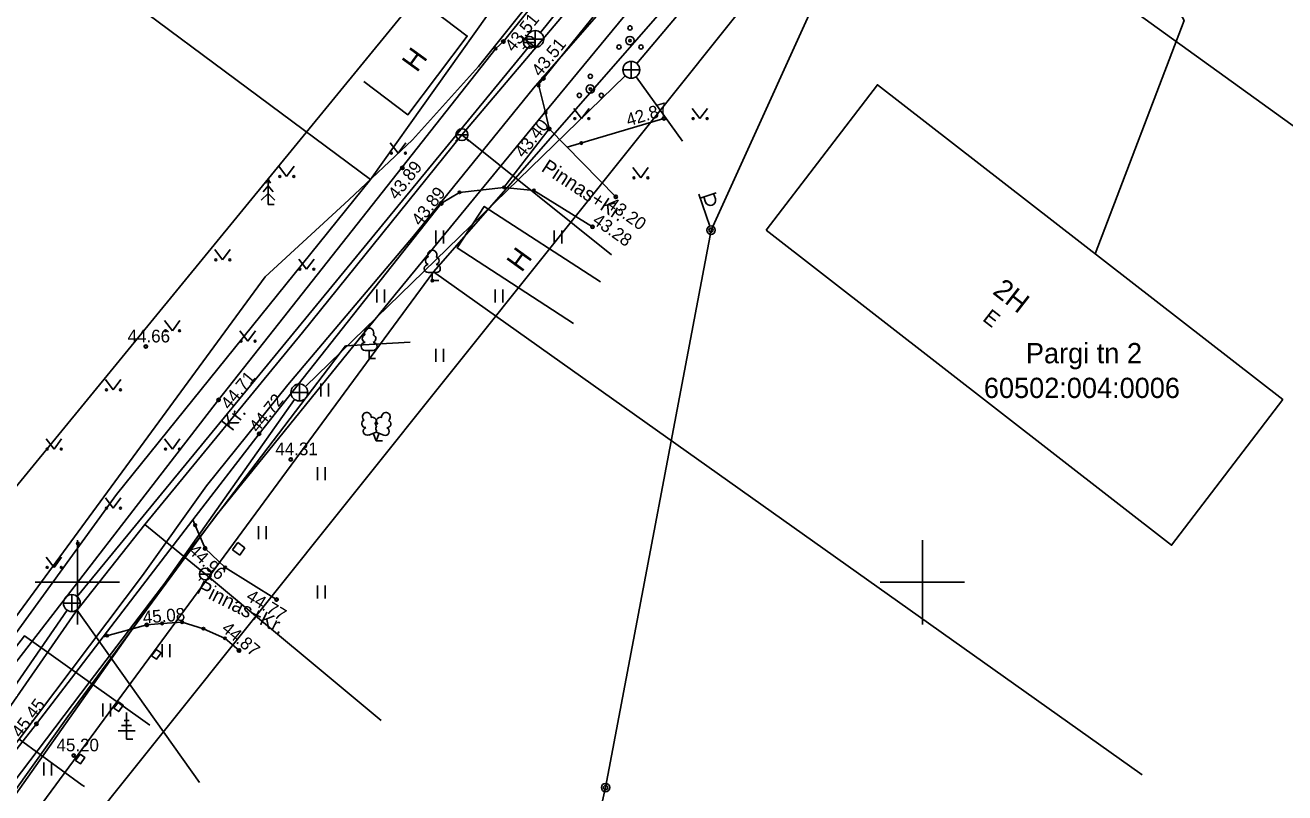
# Model space of a CAD drawing. Extents: x 641898 to 642452, y 6471715 to 6472255.
# Drawn here: x 641996.9 to 642071.4, y 6471937.5 to 6471983 of the extents above; entities that cross this region are included whole.
import ezdxf

# ---------------------------------------------------------------- set-up
doc = ezdxf.new("R2010")
doc.units = 0
for name, color, linetype in [('AED', 7, 'Continuous'), ('HALJASTUS', 7, 'Continuous'), ('HOONE', 7, 'Continuous'), ('KKAEV', 7, 'Continuous'), ('KORGUS-EH2000', 7, 'Continuous'), ('KTRASS', 7, 'Continuous'), ('MOOTMPUNKT', 7, 'Continuous'), ('MOOTPIIR', 7, 'Continuous'), ('MPOHULIIN', 7, 'Continuous'), ('PIIR', 7, 'Continuous'), ('POST', 7, 'Continuous'), ('PUU', 7, 'Continuous'), ('SITRASS', 7, 'Continuous'), ('TEE', 7, 'Continuous'), ('TTRASS', 7, 'Continuous'), ('VKAEV', 7, 'Continuous'), ('VORK', 7, 'Continuous'), ('VTRASS', 7, 'Continuous')]:
    doc.layers.add(name, color=color, linetype=linetype)

msp = doc.modelspace()

# ---------------------------------------------------------------- linework, layer by layer
at = {"layer": 'AED'}
for p, q in [((642009.181, 6471951.919), (642009.488, 6471952.346)), ((642009.488, 6471952.346), (642009.915, 6471952.039)), ((642009.181, 6471951.919), (642009.607, 6471951.612)), ((642009.607, 6471951.612), (642009.915, 6471952.039))]:
    msp.add_line(p, q, dxfattribs=at)
for points in [[(642004.666, 6471946.026), (642004.951, 6471945.819), (642004.682, 6471945.446), (642004.396, 6471945.652)], [(642002.432, 6471942.933), (642002.717, 6471942.726), (642002.448, 6471942.353), (642002.162, 6471942.559)], [(642000.168, 6471939.838), (642000.453, 6471939.631), (642000.184, 6471939.258), (641999.898, 6471939.464)]]:
    msp.add_lwpolyline(points, close=True, dxfattribs=at)
at = {"layer": 'HALJASTUS'}
for p, q in [((642029.369, 6471978.037), (642029.833, 6471977.43)), ((642029.833, 6471977.43), (642030.278, 6471978.037)), ((642036.369, 6471978.037), (642036.833, 6471977.43)), ((642036.833, 6471977.43), (642037.278, 6471978.037)), ((642018.518, 6471975.988), (642018.981, 6471975.382)), ((642018.981, 6471975.382), (642019.427, 6471975.988)), ((642011.914, 6471974.608), (642012.377, 6471974.002)), ((642012.377, 6471974.002), (642012.823, 6471974.608)), ((642032.869, 6471974.537), (642033.333, 6471973.93)), ((642033.333, 6471973.93), (642033.778, 6471974.537)), ((642021.213, 6471970.811), (642021.213, 6471970.049)), ((642021.668, 6471970.811), (642021.668, 6471970.049)), ((642028.213, 6471970.811), (642028.213, 6471970.049)), ((642028.668, 6471970.811), (642028.668, 6471970.049)), ((642008.128, 6471969.684), (642008.591, 6471969.077)), ((642008.591, 6471969.077), (642009.037, 6471969.684)), ((642013.097, 6471969.123), (642013.561, 6471968.516)), ((642013.561, 6471968.516), (642014.006, 6471969.123)), ((642017.713, 6471967.311), (642017.713, 6471966.549)), ((642018.168, 6471967.311), (642018.168, 6471966.549)), ((642024.713, 6471967.311), (642024.713, 6471966.549)), ((642025.168, 6471967.311), (642025.168, 6471966.549)), ((642005.157, 6471965.488), (642005.621, 6471964.882)), ((642005.621, 6471964.882), (642006.066, 6471965.488)), ((642009.624, 6471964.871), (642010.087, 6471964.264)), ((642010.087, 6471964.264), (642010.532, 6471964.871)), ((642021.213, 6471963.811), (642021.213, 6471963.049)), ((642021.668, 6471963.811), (642021.668, 6471963.049)), ((642001.657, 6471961.988), (642002.121, 6471961.382)), ((642002.121, 6471961.382), (642002.566, 6471961.988)), ((642014.401, 6471961.757), (642014.401, 6471960.996)), ((642014.856, 6471961.757), (642014.856, 6471960.996)), ((641998.157, 6471958.488), (641998.621, 6471957.882)), ((641998.621, 6471957.882), (641999.066, 6471958.488)), ((642005.157, 6471958.488), (642005.621, 6471957.882)), ((642005.621, 6471957.882), (642006.066, 6471958.488)), ((642014.213, 6471956.811), (642014.213, 6471956.049)), ((642014.668, 6471956.811), (642014.668, 6471956.049)), ((642001.657, 6471954.988), (642002.121, 6471954.382)), ((642002.121, 6471954.382), (642002.566, 6471954.988)), ((642010.713, 6471953.311), (642010.713, 6471952.549)), ((642011.168, 6471953.311), (642011.168, 6471952.549)), ((641998.157, 6471951.488), (641998.621, 6471950.882)), ((641998.621, 6471950.882), (641999.066, 6471951.488)), ((642014.213, 6471949.811), (642014.213, 6471949.049)), ((642014.668, 6471949.811), (642014.668, 6471949.049)), ((642005.012, 6471946.331), (642005.012, 6471945.569)), ((642005.467, 6471946.331), (642005.467, 6471945.569)), ((642001.512, 6471942.831), (642001.512, 6471942.069)), ((642001.967, 6471942.831), (642001.967, 6471942.069)), ((641998.012, 6471939.331), (641998.012, 6471938.569)), ((641998.467, 6471939.331), (641998.467, 6471938.569))]:
    msp.add_line(p, q, dxfattribs=at)
for centre in [(642029.432, 6471977.43), (642030.26, 6471977.43), (642036.432, 6471977.43), (642037.26, 6471977.43), (642018.58, 6471975.382), (642019.409, 6471975.382), (642011.976, 6471974.002), (642012.805, 6471974.002), (642032.932, 6471973.93), (642033.76, 6471973.93), (642008.19, 6471969.077), (642009.019, 6471969.077), (642013.16, 6471968.516), (642013.989, 6471968.516), (642005.22, 6471964.882), (642006.049, 6471964.882), (642009.686, 6471964.264), (642010.515, 6471964.264), (642001.72, 6471961.382), (642002.549, 6471961.382), (641998.22, 6471957.882), (641999.049, 6471957.882), (642005.22, 6471957.882), (642006.049, 6471957.882), (642001.72, 6471954.382), (642002.549, 6471954.382), (641998.22, 6471950.882), (641999.049, 6471950.882)]:
    msp.add_circle(centre, 0.055, dxfattribs=at)
at = {"layer": 'HOONE'}
for points in [[(642020.456, 6471984.276), (642023.066, 6471982.309), (642019.558, 6471977.655), (642016.948, 6471979.622)], [(642040.756, 6471970.824), (642064.741, 6471952.193), (642071.321, 6471960.804), (642047.336, 6471979.435), (642040.756, 6471970.824)], [(642029.35, 6471965.31), (642022.475, 6471969.777), (642024.074, 6471972.238), (642030.949, 6471967.771)]]:
    msp.add_lwpolyline(points, dxfattribs=at)
at = {"layer": 'KKAEV'}
for p, q in [((642026.592, 6471982.138), (642027.592, 6471982.138)), ((642027.092, 6471981.638), (642027.092, 6471982.638)), ((642032.775, 6471979.814), (642032.775, 6471980.814)), ((642032.275, 6471980.314), (642033.275, 6471980.314)), ((642012.635, 6471961.231), (642013.635, 6471961.231)), ((642013.135, 6471960.731), (642013.135, 6471961.731)), ((641999.176, 6471948.77), (642000.176, 6471948.77)), ((641999.676, 6471948.27), (641999.676, 6471949.27))]:
    msp.add_line(p, q, dxfattribs=at)
for centre in [(642027.092, 6471982.138), (642032.775, 6471980.314), (642013.135, 6471961.231), (641999.676, 6471948.77)]:
    msp.add_circle(centre, 0.5, dxfattribs=at)
at = {"layer": 'KORGUS-EH2000'}
for centre, radius in [((642025.206, 6471981.989), 0.1), ((642027.578, 6471979.81), 0.1), ((642027.92, 6471976.822), 0.1), ((642034.706, 6471977.438), 0.1), ((642019.229, 6471974.51), 0.1), ((642021.543, 6471972.418), 0.1), ((642031.858, 6471972.801), 0.1), ((642030.482, 6471971.029), 0.1), ((642037.493, 6471970.833), 0.125), ((642004.052, 6471963.941), 0.1), ((642008.359, 6471960.788), 0.1), ((642010.756, 6471958.786), 0.1), ((642012.628, 6471957.269), 0.1), ((642007.559, 6471952.008), 0.1), ((642011.787, 6471948.975), 0.1), ((642004.108, 6471947.48), 0.1), ((642009.566, 6471945.966), 0.1), ((641997.576, 6471941.625), 0.1), ((641999.787, 6471939.75), 0.1), ((642031.254, 6471937.857), 0.125)]:
    msp.add_circle(centre, radius, dxfattribs=at)
at = {"layer": 'KTRASS'}
for points in [[(642033.098, 6471980.696), (642064.794, 6472018.263)], [(642036.258, 6471993.532), (642027.405, 6471982.528)], [(642026.775, 6471981.752), (641999.993, 6471949.156)], [(642013.494, 6471961.579), (642032.417, 6471979.966)], [(642035.801, 6471976.093), (642033.066, 6471979.908)], [(641978.433, 6471912.114), (642012.847, 6471960.823)], [(641999.392, 6471948.359), (641983.811, 6471925.797)], [(641999.966, 6471948.363), (642007.227, 6471938.153)]]:
    msp.add_lwpolyline(points, dxfattribs=at)
at = {"layer": 'MOOTMPUNKT'}
for centre in [(642032.697, 6471982.043), (642024.752, 6471981.57), (642025.206, 6471981.989), (642027.578, 6471979.81), (642027.297, 6471979.387), (642030.35, 6471979.178), (642027.706, 6471977.789), (642027.92, 6471976.822), (642034.706, 6471977.438), (642029.82, 6471975.982), (642019.229, 6471974.51), (642022.613, 6471973.068), (642025.243, 6471973.363), (642027.014, 6471973.177), (642021.543, 6471972.418), (642031.858, 6471972.801), (642030.482, 6471971.029), (642021.002, 6471967.848), (642004.052, 6471963.941), (642008.359, 6471960.788), (642010.756, 6471958.786), (642012.628, 6471957.269), (642006.97, 6471953.381), (642000.035, 6471952.297), (642007.559, 6471952.008), (642008.75, 6471950.881), (642011.787, 6471948.975), (642004.108, 6471947.48), (642005.016, 6471947.567), (642006.197, 6471947.645), (642007.466, 6471947.256), (642001.761, 6471946.843), (642008.738, 6471946.684), (642009.566, 6471945.966), (641997.576, 6471941.625), (641999.787, 6471939.75)]:
    msp.add_circle(centre, 0.075, dxfattribs=at)
at = {"layer": 'MOOTPIIR'}
msp.add_lwpolyline([(642057.038, 6472006.154), (641981.622, 6471911.832), (641974.173, 6471900.785), (641991.385, 6471889.279), (641976.334, 6471874.678), (641962.442, 6471882.56), (641955.727, 6471896.847), (641967.922, 6471920.935), (642044.157, 6472013.993), (642057.02, 6472034.672), (642071.202, 6472024.941)], close=True, dxfattribs=at)
at = {"layer": 'MPOHULIIN'}
for points in [[(642053.137, 6472005.249), (642037.493, 6471970.833), (642031.254, 6471937.857), (642022.97, 6471901.239), (642022.97, 6471901.239)], [(642053.137, 6472005.249), (642065.494, 6471983.242), (642060.226, 6471969.422)]]:
    msp.add_lwpolyline(points, dxfattribs=at)
at = {"layer": 'PIIR'}
for p, q in [((642021.07, 6471968.37), (642045.38, 6471996.16)), ((642085.554, 6471967.183), (642045.38, 6471996.16)), ((642017.35, 6471973.82), (641997.37, 6471988.68)), ((642027.1, 6471987.54), (642017.35, 6471973.82)), ((642017.35, 6471973.82), (642002.31, 6471955.2)), ((641971.42, 6471900.94), (642021.07, 6471968.37)), ((642021.07, 6471968.37), (642063.004, 6471938.62)), ((642002.31, 6471955.2), (641985.07, 6471931.45))]:
    msp.add_line(p, q, dxfattribs=at)
at = {"layer": 'POST'}
for p, q in [((642037.413, 6471971.069), (642036.774, 6471972.964)), ((642036.854, 6471972.728), (642037.801, 6471973.047)), ((642037.171, 6471972.496), (642037.069, 6471972.8)), ((642037.752, 6471972.692), (642037.649, 6471972.996))]:
    msp.add_line(p, q, dxfattribs=at)
for centre in [(642037.493, 6471970.833), (642031.254, 6471937.857)]:
    msp.add_circle(centre, 0.25, dxfattribs=at)
msp.add_arc((642037.462, 6471972.594), 0.306, 198.6428, 18.6428, dxfattribs=at)
at = {"layer": 'PUU'}
for p, q in [((642011.286, 6471973.456), (642010.986, 6471973.106)), ((642011.286, 6471973.856), (642011.136, 6471973.606)), ((642011.436, 6471973.606), (642011.286, 6471973.856)), ((642011.286, 6471973.856), (642011.286, 6471972.356)), ((642011.586, 6471973.106), (642011.286, 6471973.456)), ((642011.286, 6471973.006), (642010.886, 6471972.606)), ((642011.686, 6471972.606), (642011.286, 6471973.006)), ((642011.646, 6471972.356), (642011.286, 6471972.356)), ((642021.242, 6471968.323), (642020.762, 6471968.323)), ((642021.002, 6471967.848), (642021.002, 6471968.323)), ((642021.382, 6471967.848), (642021.002, 6471967.848)), ((642017.5, 6471963.717), (642017.02, 6471963.717)), ((642017.26, 6471963.242), (642017.26, 6471963.717)), ((642017.64, 6471963.242), (642017.26, 6471963.242)), ((642017.24, 6471958.712), (642017.685, 6471958.887)), ((642017.68, 6471958.377), (642017.505, 6471958.817)), ((642017.68, 6471958.377), (642017.86, 6471958.817)), ((642018.06, 6471958.377), (642017.68, 6471958.377)), ((642017.685, 6471958.887), (642018.125, 6471958.707)), ((642002.914, 6471940.72), (642002.914, 6471942.295)), ((642003.414, 6471941.22), (642002.414, 6471941.22)), ((642003.214, 6471941.52), (642002.614, 6471941.52)), ((642003.064, 6471941.82), (642002.764, 6471941.82)), ((642003.274, 6471940.72), (642002.914, 6471940.72))]:
    msp.add_line(p, q, dxfattribs=at)
msp.add_lwpolyline([(642017.685, 6471959.382), (642017.665, 6471959.307), (642017.665, 6471959.287), (642017.675, 6471959.257), (642017.695, 6471959.222), (642017.7, 6471959.202), (642017.685, 6471959.167), (642017.66, 6471959.117), (642017.655, 6471959.092), (642017.66, 6471959.077), (642017.67, 6471959.047), (642017.705, 6471958.987), (642017.71, 6471958.967), (642017.705, 6471958.947), (642017.69, 6471958.912), (642017.685, 6471958.887)], dxfattribs=at)
for centre, radius in [((642032.697, 6471982.793), 0.125), ((642032.697, 6471982.043), 0.25), ((642032.047, 6471981.668), 0.125), ((642033.347, 6471981.668), 0.125), ((642030.35, 6471979.928), 0.125), ((642030.35, 6471979.178), 0.25), ((642029.7, 6471978.803), 0.125), ((642031, 6471978.803), 0.125)]:
    msp.add_circle(centre, radius, dxfattribs=at)
for centre, radius, start, end in [((642021.002, 6471969.368), 0.277, 332.5799, 207.4201), ((642020.765, 6471968.56), 0.238, 90.0016, 269.3953), ((642020.832, 6471969.021), 0.233, 109.02174, 253.14154), ((642021.172, 6471969.021), 0.233, 286.85082, 70.98591), ((642021.239, 6471968.56), 0.238, 270.6047, 89.9984), ((642017.26, 6471964.762), 0.277, 332.5799, 207.4201), ((642017.023, 6471963.954), 0.238, 90.0016, 269.3953), ((642017.09, 6471964.415), 0.233, 109.02174, 253.14154), ((642017.43, 6471964.415), 0.233, 286.85082, 70.98591), ((642017.497, 6471963.954), 0.238, 270.6047, 89.9984), ((642017.123, 6471959.791), 0.256, 111.50269, 232.51731), ((642017.123, 6471959.791), 0.256, 350.48556, 111.50017), ((642017.458, 6471959.541), 0.224, 308.50412, 111.57247), ((642017.921, 6471959.536), 0.225, 67.7016, 230.51262), ((642018.259, 6471959.782), 0.256, 67.6168, 188.63142), ((642018.259, 6471959.782), 0.256, 306.59966, 67.61428), ((642017.049, 6471959.38), 0.224, 111.43041, 274.49868), ((642017.154, 6471958.935), 0.237, 111.50143, 291.50036), ((642017.684, 6471959.144), 0.237, 66.76552, 111.50149), ((642018.215, 6471958.927), 0.237, 247.61661, 67.61554), ((642018.326, 6471959.37), 0.224, 264.6183, 67.68657)]:
    msp.add_arc(centre, radius, start, end, dxfattribs=at)
at = {"layer": 'SITRASS'}
for points in [[(641950.498, 6471878.962), (641953.395, 6471882.884), (641960.326, 6471892.01), (641966.709, 6471900.548), (641975.149, 6471912.047), (641977.497, 6471915.401), (641982.148, 6471922.194), (641989.859, 6471932.438), (641996.556, 6471940.729), (642003.855, 6471950.395), (642007.644, 6471955.7), (642012.462, 6471961.683), (642019.884, 6471970.473), (642026.992, 6471979.225), (642031.388, 6471984.26), (642035.513, 6471988.868), (642043.437, 6471998.27), (642050.38, 6472006.769), (642057.251, 6472015.394), (642058.446, 6472015.84), (642061.412, 6472015.551), (642068.597, 6472013.427), (642069.315, 6472012.909), (642070.672, 6472010.753)], [(642070.672, 6472010.753), (642069.227, 6472013.708), (642065.692, 6472014.833), (642062.135, 6472015.136), (642059.724, 6472014.885), (642058.87, 6472014.337), (642055.853, 6472010.608), (642052.687, 6472007.205), (642042.715, 6471994.906), (642034.723, 6471986.377), (642026.899, 6471976.868), (642018.808, 6471967.026), (642008.192, 6471953.937), (641999.439, 6471942.057), (641991.934, 6471931.576), (641983.118, 6471919.561), (641974.037, 6471907.19), (641967.163, 6471898.052), (641963.02, 6471893.54), (641954.445, 6471881.908), (641951.759, 6471878.129)], [(641949.242, 6471879.792), (641954.7, 6471888.984), (641972.051, 6471914.076), (641975.437, 6471918.798), (641975.45, 6471918.82), (641981.83, 6471927.71), (641981.832, 6471927.717), (641995.496, 6471946.773), (642011.112, 6471968.077), (642016.054, 6471972.628), (642019.836, 6471976.17), (642023.739, 6471980.511), (642028.082, 6471985.962), (642033.438, 6471992.196), (642037.782, 6471997.193), (642043.02, 6471996.48), (642050.924, 6471995.376), (642056.37, 6472001.743), (642062.014, 6472008.762), (642063.81, 6472010.12), (642065.56, 6472011.44), (642069.94, 6472011.4)], [(642019.688, 6471964.212), (642015.874, 6471963.987), (642000.702, 6471944.077), (641977.58, 6471913.584), (641964.006, 6471895.335), (641951.482, 6471878.312)], [(641996.56, 6471940.73), (642000.28, 6471937.99), (642000.419, 6471937.925)]]:
    msp.add_lwpolyline(points, dxfattribs=at)
at = {"layer": 'TEE'}
for points in [[(641995.055, 6471943.592), (642008.359, 6471960.788), (642024.752, 6471981.57), (642025.206, 6471981.989), (642038.794, 6471998.949)], [(641957.318, 6471887.981), (641965.811, 6471899.515), (641970.911, 6471906.44), (641971.072, 6471906.659), (641984.055, 6471924.419), (641997.576, 6471941.625), (642001.537, 6471946.782), (642006.839, 6471953.686), (642010.756, 6471958.786), (642021.543, 6471972.418), (642022.613, 6471973.068), (642025.243, 6471973.363), (642027.92, 6471976.822), (642027.706, 6471977.789), (642027.283, 6471979.443), (642035.503, 6471989.642), (642037.57, 6471989.969), (642039.82, 6471990.066), (642042.975, 6471987.582)], [(642034.706, 6471977.438), (642028.986, 6471975.733)], [(642030.482, 6471971.029), (642027.014, 6471973.177), (642025.243, 6471973.363), (642027.92, 6471976.822), (642031.858, 6471972.801)], [(642011.787, 6471948.975), (642008.75, 6471950.881), (642007.559, 6471952.008), (642006.839, 6471953.686), (642001.537, 6471946.782), (642004.108, 6471947.48), (642005.016, 6471947.567), (642006.197, 6471947.645), (642007.466, 6471947.256), (642008.738, 6471946.684), (642009.566, 6471945.966)]]:
    msp.add_lwpolyline(points, dxfattribs=at)
at = {"layer": 'TTRASS'}
msp.add_lwpolyline([(641965.262, 6471918.753), (641972.545, 6471915.299), (641996.872, 6471946.825), (642004.292, 6471941.55)], dxfattribs=at)
at = {"layer": 'VKAEV'}
for p, q in [((642026.493, 6471981.692), (642026.353, 6471981.552)), ((642026.39, 6471981.939), (642027.09, 6471981.939)), ((642026.987, 6471981.692), (642027.127, 6471981.552)), ((642022.506, 6471976.23), (642022.366, 6471976.09)), ((642022.403, 6471976.477), (642023.103, 6471976.477)), ((642023, 6471976.23), (642023.14, 6471976.09)), ((642007.328, 6471950.24), (642007.188, 6471950.1)), ((642007.225, 6471950.487), (642007.925, 6471950.487)), ((642007.822, 6471950.24), (642007.962, 6471950.1))]:
    msp.add_line(p, q, dxfattribs=at)
for centre in [(642026.74, 6471981.939), (642022.753, 6471976.477), (642007.575, 6471950.487)]:
    msp.add_circle(centre, 0.35, dxfattribs=at)
at = {"layer": 'VORK'}
for p, q in [((642000, 6471952.5), (642000, 6471947.5)), ((642050, 6471952.5), (642050, 6471947.5)), ((641997.5, 6471950), (642002.5, 6471950)), ((642047.5, 6471950), (642052.5, 6471950))]:
    msp.add_line(p, q, dxfattribs=at)
at = {"layer": 'VTRASS'}
for points in [[(642131.146, 6471978.791), (642122.669, 6471985.738), (642108.487, 6471997.357), (642100.73, 6472003.718), (642086.367, 6472014.732), (642072.004, 6472025.747), (642070.54, 6472026.319), (642063.386, 6472027.837), (642057.563, 6472020.38), (642046.398, 6472006.083), (642029.41, 6471984.33), (642022.753, 6471976.477), (642013.331, 6471964.779), (642003.99, 6471953.421), (641999.884, 6471948.226), (641984.12, 6471925.503), (641973.431, 6471931.653), (641967.433, 6471935.11)], [(642027.157, 6471981.59), (642026.74, 6471981.939), (642026.247, 6471982.335)], [(642022.753, 6471976.477), (642031.614, 6471969.366)], [(642003.99, 6471953.421), (642007.575, 6471950.487), (642017.984, 6471941.817)]]:
    msp.add_lwpolyline(points, dxfattribs=at)

# ---------------------------------------------------------------- texts
at = {"layer": 'HOONE'}
for s, height, rotation, p in [('H', 1.2, 54.01285, (642020.093, 6471980.11)), ('H', 1.2, 54.01285, (642026.286, 6471968.286)), ('2H', 1.2, 322.16107, (642054.097, 6471967.109)), ('E', 0.9, 322.16107, (642053.507, 6471965.515))]:
    msp.add_text(s, height=height, rotation=rotation, dxfattribs=at).set_placement(p)
at = {"layer": 'KORGUS-EH2000'}
for s, rotation, p in [('43.51', 51.23529, (642025.803, 6471981.324)), ('43.51', 51.03887, (642027.388, 6471979.864)), ('42.87', 16.83256, (642032.602, 6471976.965)), ('43.40', 51.81019, (642026.397, 6471975.059)), ('43.89', 52.01611, (642018.903, 6471972.574)), ('43.89', 52.34425, (642020.294, 6471971.033)), ('43.20', 324.83594, (642031.264, 6471972.227)), ('43.28', 324.83885, (642030.424, 6471971.263)), ('44.71', 50.50573, (642008.993, 6471960.158)), ('44.72', 51.41184, (642010.684, 6471958.804)), ('44.96', 316.80734, (642006.52, 6471951.795)), ('44.77', 328.11519, (642009.928, 6471948.991)), ('45.08', 4.5014, (642003.901, 6471947.552)), ('44.87', 320.24482, (642008.48, 6471947.166)), ('45.45', 53.13841, (641996.64, 6471940.751))]:
    msp.add_text(s, height=0.75, rotation=rotation, dxfattribs=at).set_placement(p)
for s, p in [('44.66', (642002.975, 6471964.191)), ('44.31', (642011.716, 6471957.519)), ('45.20', (641998.767, 6471940))]:
    msp.add_text(s, height=0.75, dxfattribs=at).set_placement(p)
at = {"layer": 'PIIR'}
for s, p in [('Pargi tn 2', (642056.123, 6471962.955)), ('60502:004:0006', (642053.637, 6471960.901))]:
    msp.add_text(s, height=1.2, dxfattribs=at).set_placement(p)
at = {"layer": 'TEE'}
for s, rotation, p in [('Pinnas+Kr.', 326.77452, (642027.396, 6471974.362)), ('Kr.', 53.14595, (642009.162, 6471958.892)), ('Pinnas+Kr.', 333.41264, (642007.013, 6471949.4))]:
    msp.add_text(s, height=0.85, rotation=rotation, dxfattribs=at).set_placement(p)

doc.saveas('drawing.dxf')
